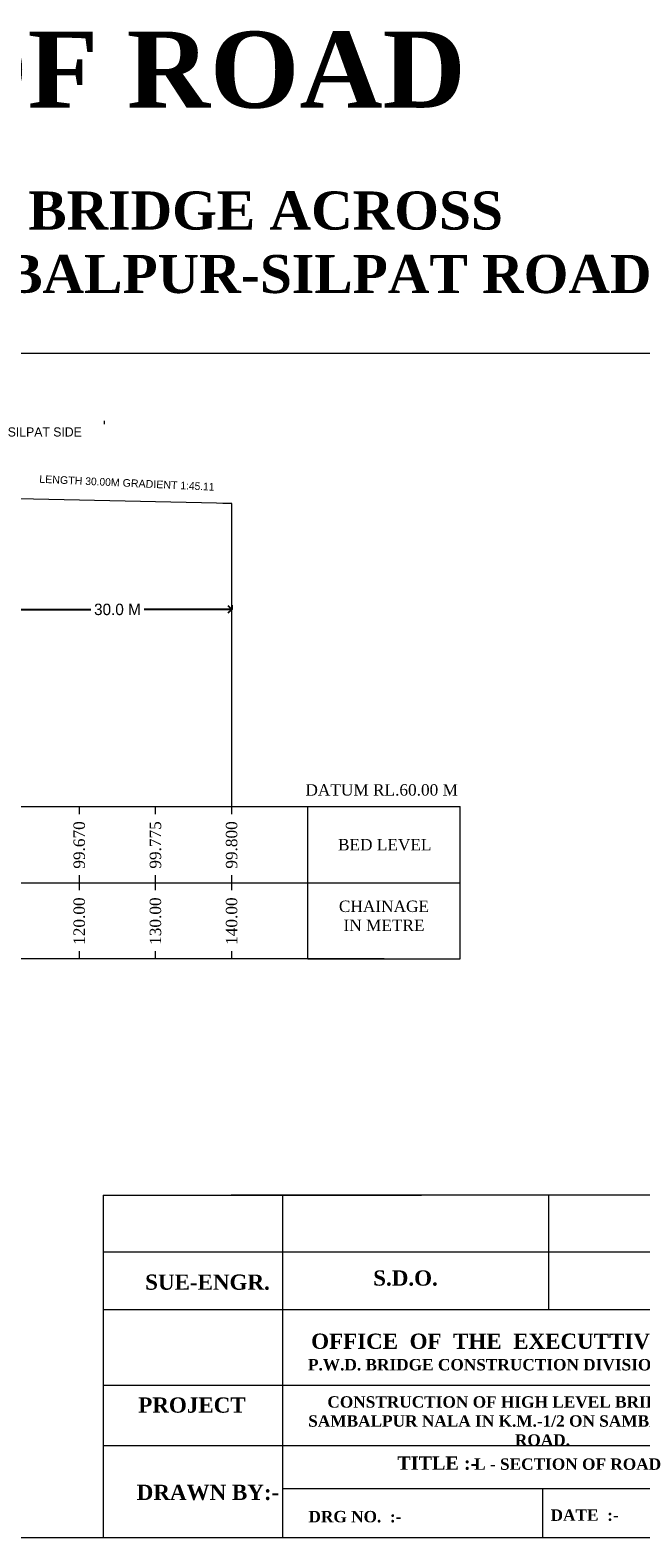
# Model space of a CAD drawing. Header units: millimetres. Extents: x -20950785 to 389010297, y -11535949 to 14056629.
# Tile 624 of 654: x 12318320 to 12398480, y 848034 to 1046001. Entities that reach past the tile are written whole.
import ezdxf

# ---------------------------------------------------------------- set-up
doc = ezdxf.new("R2010")
doc.units = ezdxf.units.MM
doc.header["$LTSCALE"] = 60
doc.header["$MEASUREMENT"] = 0
doc.linetypes.add('ACAD_ISO03W100', pattern=[30, 12, -18])
for name, color, linetype in [('BRIDGE', 5, 'Continuous'), ('PDF_H.F.L.', 7, 'ACAD_ISO03W100'), ('PDF_TEXT', 7, 'Continuous'), ('TEX', 6, 'Continuous'), ('TEXT', 7, 'Continuous')]:
    doc.layers.add(name, color=color, linetype=linetype)
doc.styles.add('PDF Mangal', font='Mangal.ttf')
doc.dimstyles.get("Standard").update_dxf_attribs({"dimtxt": 400, "dimasz": 215, "dimexe": 0.18, "dimexo": 0.0625, "dimgap": 0.09, "dimtad": 0, "dimtih": 1, "dimtoh": 1, "dimdec": 0, "dimzin": 4, "dimdsep": 46, "dimtxsty": 'Standard', "dimblk": 'OPEN90', "dimcen": 0, "dimadec": 0, "dimazin": 1, "dimtfac": 1, "dimtdec": 0, "dimtix": 1, "dimtofl": 0, "dimtmove": 0, "dimatfit": 3, "dimldrblk": 'OPEN30', "dimfxl": 1, "dimtolj": 1, "dimtzin": 0, "dimarcsym": 0})

# ---------------------------------------------------------------- blocks, each defined once
blk = doc.blocks.new('_Open90')
at = {"color": 0, "linetype": 'ByBlock', "lineweight": -2}
for p, q in [((0, 0), (-1, 0)), ((-0.5, 0.5), (0, 0)), ((0, 0), (-0.5, -0.5))]:
    blk.add_line(p, q, dxfattribs=at)
blk = doc.blocks.new('*D4267')
at = {"layer": 'BRIDGE', "color": 0, "linetype": 'Continuous', "lineweight": -2, "transparency": 16777216}
for p, q in [((12314776, 970516), (12314776, 969934)), ((12344776, 970516), (12344776, 969934)), ((12315776, 969934), (12326276, 969934)), ((12343776, 969934), (12333276, 969934))]:
    blk.add_line(p, q, dxfattribs=at)
at = {"layer": 'Defpoints', "color": 0, "linetype": 'Continuous', "lineweight": 9, "transparency": 16777216}
for p in [(12314776, 970516), (12344776, 970516), (12344776, 969934)]:
    blk.add_point(p, dxfattribs=at)
at = {"layer": 'BRIDGE', "color": 0, "linetype": 'Continuous', "lineweight": -2, "transparency": 16777216, "xscale": 1000, "yscale": 1000, "zscale": 1000, "rotation": 180}
blk.add_blockref('_Open90', (12314776, 969934), dxfattribs=at)
at = {"layer": 'BRIDGE', "color": 0, "linetype": 'Continuous', "lineweight": -2, "transparency": 16777216, "xscale": 1000, "yscale": 1000, "zscale": 1000}
blk.add_blockref('_Open90', (12344776, 969934), dxfattribs=at)
at = {"layer": 'BRIDGE', "color": 0, "linetype": 'Continuous', "lineweight": 9, "transparency": 16777216, "insert": (12329776, 969934), "char_height": 1000, "attachment_point": 5}
blk.add_mtext('\\A1;{\\H1.5x;30.0 M}', dxfattribs=at)
blk = doc.blocks.new('_Open30')
at = {"color": 0, "linetype": 'ByBlock', "lineweight": -2}
for p, q in [((-1, 0.27), (0, 0)), ((0, 0), (-1, -0.27)), ((0, 0), (-1, 0))]:
    blk.add_line(p, q, dxfattribs=at)

msp = doc.modelspace()

# ---------------------------------------------------------------- linework, layer by layer
at = {"color": 7, "linetype": 'Continuous', "lineweight": 9}
msp.add_line((12328097.9, 994265.45), (12328097.9, 994723.26), dxfattribs=at)
at = {"color": 7, "linetype": 'Continuous', "lineweight": 9, "ltscale": 20}
for p, q in [((12344776.2, 983858.09), (12314776.2, 984523.24)), ((12344776.2, 944058.09), (12344776.2, 983858.09)), ((12194776.2, 944058.09), (12354776.2, 944058.09)), ((12324776.2, 943058.09), (12324776.2, 944058.09)), ((12334776.2, 943058.09), (12334776.2, 944058.09)), ((12344776.2, 943058.09), (12344776.2, 944058.09)), ((12354776.2, 944058.09), (12364776.2, 944058.09)), ((12354776.2, 934058.09), (12354776.2, 944058.09)), ((12354776.2, 944058.09), (12374776.2, 944058.09)), ((12374776.2, 934058.09), (12374776.2, 944058.09)), ((12324776.2, 934058.09), (12324776.2, 935058.09)), ((12334776.2, 934058.09), (12334776.2, 935058.09)), ((12344776.2, 934058.09), (12344776.2, 935058.09)), ((12164776.2, 934058.09), (12374776.2, 934058.09)), ((12324776.2, 933058.09), (12324776.2, 934058.09)), ((12334776.2, 933058.09), (12334776.2, 934058.09)), ((12344776.2, 933058.09), (12344776.2, 934058.09)), ((12354776.2, 924058.09), (12354776.2, 934058.09)), ((12374776.2, 924058.09), (12374776.2, 934058.09)), ((12324776.2, 924058.09), (12324776.2, 925058.09)), ((12334776.2, 924058.09), (12334776.2, 925058.09)), ((12344776.2, 924058.09), (12344776.2, 925058.09)), ((12354776.2, 924058.09), (12354776.2, 925058.09)), ((12334776.2, 924058.09), (12164776.2, 924058.09)), ((12364776.2, 924058.09), (12334776.2, 924058.09)), ((12354776.2, 924058.09), (12374776.2, 924058.09))]:
    msp.add_line(p, q, dxfattribs=at)
msp.add_lwpolyline([(12160044, 1003593), (12419693.46, 1003593), (12419693.46, 848033.5), (12160044, 848033.5)], close=True, dxfattribs=at)
msp.add_open_spline([(12343599.3, 983884.19), (12343991.61, 983888.77), (12344383.9, 983893.43), (12344776.2, 983898.09)], degree=3, dxfattribs=at)
at = {"layer": 'PDF_H.F.L.', "color": 7, "linetype": 'Continuous', "lineweight": 9}
for p, q in [((12327905.23, 893033.5), (12327905.23, 848033.5)), ((12327905.23, 893033.5), (12369693.46, 893033.5)), ((12419693.46, 893033.5), (12344693.46, 893033.5)), ((12351439.29, 893033.5), (12351439.29, 848033.5)), ((12386382.24, 878033.5), (12386382.24, 893033.5)), ((12419693.46, 885533.5), (12327905.23, 885533.5)), ((12327905.23, 878033.5), (12419693.46, 878033.5)), ((12419693.46, 868033.5), (12327905.23, 868033.5)), ((12327905.23, 860154.59), (12419693.46, 860154.59)), ((12351439.29, 854533.5), (12419693.46, 854533.5)), ((12385598.52, 848033.5), (12385598.52, 854533.5))]:
    msp.add_line(p, q, dxfattribs=at)

# ---------------------------------------------------------------- texts
at = {"color": 7, "linetype": 'Continuous', "lineweight": 9, "insert": (12315376.23, 993843.85), "char_height": 1200.04, "width": 13187.4961, "attachment_point": 1}
msp.add_mtext('SILPAT SIDE', dxfattribs=at)
at = {"layer": 'PDF_H.F.L.', "color": 7, "linetype": 'Continuous', "lineweight": 9}
for s, insert, char_height, width, attachment_point in [('{\\fTimes New Roman|b1|i0|c0|p18;L - SECTION OF ROAD}', (12211836.96, 1045823.69), 10000, 219144.3701, 1), ('{\\fTimes New Roman|b1|i0|c0|p18;S.D.O.}', (12363350.72, 883151.16), 2000, 27635.1625, 1), ('{\\fTimes New Roman|b1|i0|c0|p18;SUE-ENGR.}', (12333414.59, 882609.58), 2000, 27635.1625, 1), ('{\\fTimes New Roman|b1|i0|c0|p18;\\H1.33333x;OFFICE  OF  THE  EXECUTTIVE  ENGINEER\\H0.75x;\\PP.W.D. BRIDGE CONSTRUCTION DIVISION, KANKER, (C.G.)}', (12387263.76, 874851.29), 1500, 71252.7222, 2), ('{\\fTimes New Roman|b1|i0|c0|p18;PROJECT}', (12332508.62, 866470.65), 2000, 44376.085, 1), ('{\\fTimes New Roman|b1|i0|c0|p18;CONSTRUCTION OF HIGH LEVEL BRIDGE ACROSS SAMBALPUR NALA IN K.M.-1/2 ON SAMBALPUR-SILPAT ROAD.             }', (12385563.81, 866627.11), 1500, 68743.6896, 2), ('{\\fTimes New Roman|b1|i0|c0|p18;TITLE :-}', (12366512.74, 858723.37), 1750, 44376.085, 1), ('{\\fTimes New Roman|b1|i0|c0|p18;L - SECTION OF ROAD}', (12376596.49, 858465.28), 1500, 143091.7195, 1), ('{\\fTimes New Roman|b1|i0|c0|p18;DRAWN BY:-}', (12332304.93, 855009.34), 2000, 44376.085, 1), ('{\\fTimes New Roman|b1|i0|c0|p18;DRG NO.  :-    }', (12354847.23, 851570.16), 1500, 117706.0638, 1), ('{\\fTimes New Roman|b1|i0|c0|p18;DATE  :-   }', (12386628.22, 851767.4), 1500, 190101.6475, 1)]:
    msp.add_mtext(s, dxfattribs=dict(at, insert=insert, char_height=char_height, width=width, attachment_point=attachment_point))
at = {"layer": 'PDF_TEXT', "color": 7, "linetype": 'Continuous', "lineweight": 9, "insert": (12319494.15, 986560.1), "char_height": 1000, "attachment_point": 7, "rotation": 357.3944832, "style": 'PDF Mangal'}
msp.add_mtext('{\\fArial|b0|i0|c0|p34;LENGTH }30.00{\\fArial|b0|i0|c0|p34;M GRADIENT }1:45.11', dxfattribs=at)
at = {"layer": 'TEX', "color": 7, "linetype": 'Continuous', "lineweight": 9, "insert": (12286280.36, 1024820.33), "char_height": 5000, "width": 233184.6129, "attachment_point": 2}
msp.add_mtext('{\\fTimes New Roman|b1|i0|c0|p18;CONSTRUCTION OF HIGH LEVEL BRIDGE ACROSS SAMBALPUR NALA IN K.M.-1/2 ON SAMBALPUR-SILPAT ROAD.             }', dxfattribs=at)
at = {"layer": 'TEXT', "color": 7, "linetype": 'Continuous', "lineweight": 9, "char_height": 1500, "attachment_point": 2}
for s, insert, width in [('{\\fTimes New Roman|b0|i0|c0|p18;DATUM RL.60.00 M}', (12364460.26, 946992.62), 22282.4182), ('{\\fTimes New Roman|b0|i0|c0|p18;BED LEVEL}', (12364861.87, 939796.43), 13004.9685), ('{\\fTimes New Roman|b0|i0|c0|p18;CHAINAGE \\PIN METRE}', (12364763.62, 931708.2), 13004.9685)]:
    msp.add_mtext(s, dxfattribs=dict(at, insert=insert, width=width))
at = {"layer": 'TEXT', "color": 7, "linetype": 'Continuous', "lineweight": 9, "char_height": 1500, "width": 10011.067, "attachment_point": 2, "rotation": 90}
for s, insert in [('{\\fTimes New Roman|b0|i0|c0|p18;99.670}', (12324007.34, 939010.93)), ('{\\fTimes New Roman|b0|i0|c0|p18;99.775}', (12334007.34, 939010.93)), ('{\\fTimes New Roman|b0|i0|c0|p18;99.800}', (12344007.34, 939010.93)), ('{\\fTimes New Roman|b0|i0|c0|p18;120.00}', (12324007.34, 929010.93)), ('{\\fTimes New Roman|b0|i0|c0|p18;130.00}', (12334007.34, 929010.93)), ('{\\fTimes New Roman|b0|i0|c0|p18;140.00}', (12344007.34, 929010.93))]:
    msp.add_mtext(s, dxfattribs=dict(at, insert=insert))

# ---------------------------------------------------------------- dimensions: what is measured, and where the dimension line sits
at = {"layer": 'BRIDGE', "color": 7, "linetype": 'Continuous', "lineweight": 9}
dim = msp.add_linear_dim(base=(12344776.2, 969934.27), p1=(12314776.2, 970516.41), p2=(12344776.2, 970516.41), text='{\\H1.5x;30.0 M}', dimstyle='Standard', override={"dimtxt": 1000, "dimasz": 1000}, dxfattribs=at)
dim.commit()
dim.dimension.update_dxf_attribs({"geometry": '*D4267', "text_midpoint": (12329776.2, 969934.27)})

doc.saveas('drawing.dxf')
